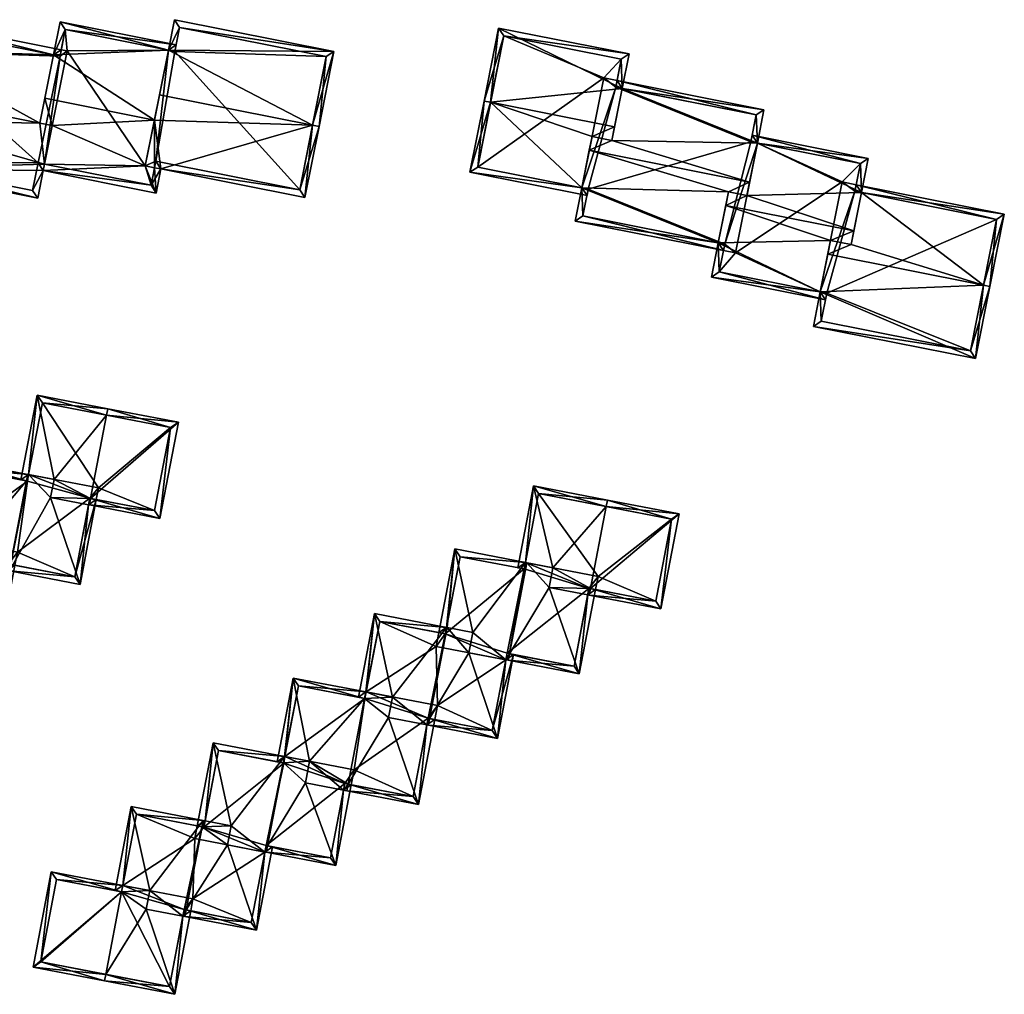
# Model space of a CAD drawing. Header units: inches. Extents: x 2685601 to 2690022, y 1235992 to 1239010.
# Tile 301 of 390: x 2689185 to 2689259, y 1237779 to 1237852. Entities that reach past the tile are written whole.
import ezdxf

# ---------------------------------------------------------------- set-up
doc = ezdxf.new("R2010")
doc.units = ezdxf.units.IN
doc.header["$MEASUREMENT"] = 0
doc.layers.add('Gebaeude Einzelhaus', color=10, linetype='Continuous')

msp = doc.modelspace()

# ---------------------------------------------------------------- meshes
at = {"layer": 'Gebaeude Einzelhaus'}
mesh = msp.add_polyface(dxfattribs=at)
corners = [(2689196.108, 1237849.969, 464.439), (2689188.465, 1237849.909, 464.439), (2689188.328, 1237851.516, 464.439), (2689188.026, 1237849.996, 464.439), (2689194.369, 1237841.223, 464.439), (2689186.764, 1237841.357, 464.439), (2689186.786, 1237846.329, 478.678), (2689187.438, 1237849.603, 476.123), (2689186.414, 1237844.46, 477.948), (2689187.438, 1237849.604, 477.49), (2689187.928, 1237849.506, 477.49), (2689187.928, 1237849.506, 476.123), (2689188.328, 1237851.516, 476.76), (2689188.026, 1237849.996, 475.949), (2689186.764, 1237841.357, 476.808), (2689194.799, 1237839.758, 464.439), (2689175.215, 1237841.479, 464.439), (2689186.274, 1237841.454, 464.439), (2689185.858, 1237839.361, 464.439), (2689187.928, 1237849.506, 464.439), (2689176.856, 1237849.853, 464.439), (2689177.211, 1237851.638, 464.439), (2689177.211, 1237851.638, 476.123), (2689176.856, 1237849.853, 475.129), (2689176.856, 1237849.853, 476.756), (2689186.274, 1237841.454, 476.808), (2689185.858, 1237839.361, 475.99), (2689175.706, 1237841.381, 475.99), (2689187.935, 1237852.104, 476.582), (2689194.799, 1237839.758, 476.809), (2689186.666, 1237840.866, 476.617), (2689196.108, 1237849.969, 476.76), (2689195.057, 1237844.684, 478.678), (2689187.344, 1237844.275, 477.948), (2689194.369, 1237841.223, 477.327), (2689176.819, 1237852.225, 475.949), (2689176.368, 1237849.959, 476.753), (2689176.495, 1237849.934, 476.753), (2689186.25, 1237838.774, 475.799), (2689175.118, 1237840.988, 475.8), (2689175.698, 1237846.591, 477.948), (2689175.314, 1237844.659, 477.193)]
mesh.append_faces([[corners[k] for k in face] for face in [(28, 12, 9), (9, 12, 10), (14, 29, 30), (9, 31, 28), (9, 6, 32), (33, 6, 8), (33, 32, 6), (14, 34, 33), (14, 30, 34), (7, 13, 11), (22, 35, 7), (7, 35, 13), (22, 36, 35), (22, 24, 37), (27, 38, 39), (30, 25, 14), (27, 26, 38), (38, 26, 30), (30, 26, 25), (36, 7, 35), (35, 7, 13), (13, 7, 11), (36, 8, 7), (36, 40, 8), (14, 39, 30), (30, 39, 38), (14, 41, 39), (14, 8, 41), (41, 8, 40), (14, 33, 8)]], dxfattribs={"color": 13})
mesh.append_faces([[corners[k] for k in face] for face in [(0, 1, 2), (2, 1, 3), (1, 4, 5), (6, 7, 8), (6, 9, 7), (10, 7, 9), (10, 11, 7), (12, 13, 10), (10, 13, 11), (12, 2, 13), (13, 2, 3), (12, 0, 2), (14, 5, 15), (16, 17, 18), (17, 19, 5), (5, 19, 1), (1, 19, 3), (16, 20, 17), (17, 20, 19), (19, 20, 21), (22, 23, 24), (22, 21, 23), (23, 21, 20), (7, 21, 22), (7, 19, 21), (7, 11, 19), (13, 19, 11), (13, 3, 19), (25, 5, 14), (25, 17, 5), (25, 26, 17), (17, 26, 18), (27, 18, 26), (27, 16, 18)]], dxfattribs={"color": 41})
mesh = msp.add_polyface(dxfattribs=at)
corners = [(2689196.108, 1237849.969, 464.439), (2689194.369, 1237841.223, 464.439), (2689188.465, 1237849.909, 464.439), (2689186.764, 1237841.357, 464.439), (2689194.799, 1237839.758, 464.439), (2689195.063, 1237841.085, 464.439), (2689196.108, 1237849.969, 476.76), (2689188.328, 1237851.516, 476.76), (2689194.799, 1237839.758, 476.809), (2689195.063, 1237841.085, 477.327), (2689186.764, 1237841.357, 476.808), (2689196.599, 1237849.871, 464.439), (2689195.16, 1237841.575, 464.439), (2689195.438, 1237846.598, 479.426), (2689195.057, 1237844.684, 478.678), (2689196.108, 1237849.969, 478.185), (2689196.599, 1237849.871, 476.76), (2689196.599, 1237849.871, 478.185), (2689195.16, 1237841.574, 477.517), (2689196.696, 1237850.362, 476.582), (2689187.935, 1237852.104, 476.582), (2689186.666, 1237840.866, 476.617), (2689195.191, 1237839.17, 476.617), (2689195.553, 1237840.988, 477.327), (2689187.438, 1237849.604, 477.49), (2689187.344, 1237844.275, 477.948), (2689194.369, 1237841.223, 477.327)]
mesh.append_faces([[corners[k] for k in face] for face in [(19, 7, 20), (19, 6, 7), (21, 8, 22), (22, 8, 23), (23, 8, 9), (20, 6, 19), (24, 14, 6), (25, 26, 14), (26, 22, 9), (9, 22, 23), (26, 21, 22), (18, 23, 9), (14, 9, 23), (14, 26, 9)]], dxfattribs={"color": 13})
mesh.append_faces([[corners[k] for k in face] for face in [(0, 1, 2), (3, 1, 4), (4, 1, 5), (6, 0, 7), (8, 5, 9), (8, 4, 5), (10, 4, 8), (11, 12, 0), (0, 12, 1), (1, 12, 5), (13, 6, 14), (13, 15, 6), (16, 15, 17), (16, 6, 15), (16, 11, 6), (6, 11, 0), (5, 12, 9), (9, 12, 18)]], dxfattribs={"color": 41})
mesh = msp.add_polyface(dxfattribs=at)
corners = [(2689208.029, 1237849.476, 464.439), (2689196.599, 1237849.871, 464.439), (2689196.958, 1237851.679, 464.439), (2689206.028, 1237839.413, 464.439), (2689195.16, 1237841.575, 464.439), (2689196.958, 1237851.679, 477.519), (2689196.599, 1237849.871, 476.76), (2689196.599, 1237849.871, 478.185), (2689208.029, 1237849.476, 477.52), (2689206.999, 1237844.297, 479.426), (2689206.028, 1237839.413, 477.519), (2689195.16, 1237841.574, 477.517), (2689196.696, 1237850.362, 476.582), (2689196.108, 1237849.969, 476.76), (2689208.616, 1237849.869, 477.339), (2689196.565, 1237852.266, 477.339), (2689196.108, 1237849.969, 478.185), (2689207.489, 1237844.2, 479.426), (2689195.553, 1237840.988, 477.327), (2689206.42, 1237838.825, 477.327), (2689195.438, 1237846.598, 479.426), (2689195.057, 1237844.684, 478.678)]
mesh.append_faces([[corners[k] for k in face] for face in [(12, 6, 13), (12, 13, 6), (14, 5, 15), (15, 5, 16), (16, 5, 7), (17, 8, 14), (14, 8, 5), (17, 9, 8), (11, 10, 18), (18, 10, 19), (19, 10, 17), (17, 10, 9), (9, 16, 20), (17, 14, 9), (9, 14, 16), (16, 14, 15), (21, 9, 20), (9, 19, 17), (21, 18, 9), (9, 18, 19)]], dxfattribs={"color": 13})
mesh.append_faces([[corners[k] for k in face] for face in [(0, 1, 2), (0, 3, 1), (1, 3, 4), (5, 6, 7), (5, 2, 6), (6, 2, 1), (5, 0, 2), (5, 8, 0), (9, 10, 8), (8, 10, 0), (0, 10, 3), (11, 3, 10), (11, 4, 3)]], dxfattribs={"color": 41})
mesh = msp.add_polyface(dxfattribs=at)
corners = [(2689230.38, 1237847.079, 480.209), (2689229.988, 1237847.667, 480.027), (2689229.89, 1237847.176, 480.209), (2689241.081, 1237845.46, 480.027), (2689240.581, 1237842.947, 480.957), (2689229.597, 1237843.142, 481.665), (2689227.891, 1237842.405, 482.048), (2689228.097, 1237843.441, 481.665), (2689239.994, 1237839.998, 482.048), (2689238.399, 1237839.266, 481.667), (2689227.327, 1237839.567, 480.976), (2689237.633, 1237835.414, 480.212), (2689226.828, 1237837.054, 480.027), (2689238.025, 1237834.826, 480.027), (2689238.123, 1237835.316, 480.212), (2689239.793, 1237838.989, 481.667), (2689240.494, 1237845.068, 480.208), (2689240.091, 1237843.044, 480.957), (2689227.818, 1237839.469, 480.976), (2689227.415, 1237837.446, 480.212), (2689245.333, 1237831.702, 480.99), (2689244.816, 1237829.101, 480.027), (2689257.058, 1237826.666, 480.027), (2689257.652, 1237832.216, 482.048), (2689258.141, 1237832.119, 482.048), (2689245.9, 1237834.554, 482.048), (2689248.437, 1237839.212, 480.209), (2689259.228, 1237837.575, 480.027), (2689248.045, 1237839.799, 480.027), (2689247.948, 1237839.309, 480.209), (2689247.656, 1237835.283, 481.664), (2689246.106, 1237835.591, 481.664), (2689258.64, 1237837.183, 480.208), (2689245.824, 1237831.604, 480.99), (2689245.404, 1237829.494, 480.209), (2689256.665, 1237827.254, 480.209), (2689227.327, 1237839.567, 480.211), (2689218.879, 1237840.736, 480.027), (2689227.72, 1237838.979, 480.027), (2689220.44, 1237846.026, 482.048), (2689219.95, 1237846.123, 482.048), (2689227.818, 1237839.469, 480.211), (2689229.8, 1237844.163, 482.048), (2689230.38, 1237847.079, 480.979), (2689230.896, 1237849.675, 480.027), (2689221.046, 1237851.635, 480.027), (2689229.89, 1237847.176, 480.979), (2689230.309, 1237849.283, 480.206), (2689221.439, 1237851.048, 480.207), (2689219.466, 1237841.129, 480.211), (2689238.193, 1237838.233, 482.048), (2689247.86, 1237836.31, 482.048), (2689248.437, 1237839.212, 480.978), (2689240.581, 1237842.947, 480.208), (2689248.95, 1237841.79, 480.027), (2689240.189, 1237843.534, 480.027), (2689240.091, 1237843.044, 480.208), (2689237.633, 1237835.414, 480.995), (2689245.333, 1237831.702, 480.211), (2689237.118, 1237832.825, 480.027), (2689245.726, 1237831.113, 480.027), (2689245.824, 1237831.604, 480.211), (2689238.123, 1237835.316, 480.995), (2689237.705, 1237833.218, 480.21), (2689247.948, 1237839.309, 480.978), (2689248.363, 1237841.398, 480.208), (2689240.581, 1237842.947, 468.093), (2689240.091, 1237843.044, 468.093), (2689240.494, 1237845.068, 468.093), (2689229.89, 1237847.176, 468.093), (2689229.988, 1237847.667, 468.093), (2689227.327, 1237839.567, 468.093), (2689227.818, 1237839.469, 468.093), (2689227.415, 1237837.446, 468.093), (2689238.123, 1237835.316, 468.093), (2689238.025, 1237834.826, 468.093), (2689238.93, 1237834.646, 468.093), (2689228.979, 1237847.868, 468.093), (2689245.333, 1237831.702, 468.093), (2689245.824, 1237831.604, 468.093), (2689245.404, 1237829.494, 468.093), (2689256.665, 1237827.254, 468.093), (2689258.64, 1237837.183, 468.093), (2689247.948, 1237839.309, 468.093), (2689248.045, 1237839.799, 468.093), (2689246.986, 1237840.01, 468.093), (2689230.309, 1237849.283, 468.093), (2689221.439, 1237851.048, 468.093), (2689219.466, 1237841.129, 468.093), (2689248.363, 1237841.398, 468.093), (2689237.705, 1237833.218, 468.093)]
mesh.append_faces([[corners[k] for k in face] for face in [(55, 53, 56), (52, 65, 54), (54, 65, 55), (55, 65, 53), (52, 64, 65), (60, 58, 61), (57, 63, 59), (59, 63, 60), (60, 63, 58), (57, 62, 63), (51, 31, 30), (58, 60, 61), (58, 59, 60), (31, 57, 58), (58, 57, 59), (51, 50, 31), (31, 50, 57), (53, 55, 56), (53, 54, 55), (15, 52, 53), (53, 52, 54), (15, 51, 52), (9, 50, 15), (15, 50, 51), (37, 36, 38), (38, 36, 41), (40, 49, 37), (37, 49, 36), (40, 39, 49), (44, 48, 45), (45, 48, 40), (40, 48, 39), (43, 47, 44), (44, 47, 48), (43, 46, 47), (43, 39, 42), (43, 45, 39), (39, 45, 40), (43, 44, 45), (39, 7, 42), (42, 7, 5), (39, 36, 7), (36, 38, 41), (40, 37, 39), (39, 37, 36), (36, 37, 38), (21, 35, 22), (22, 35, 24), (24, 35, 23), (20, 34, 21), (21, 34, 35), (20, 33, 34), (28, 26, 29), (24, 32, 27), (27, 32, 28), (28, 32, 26), (24, 23, 32), (23, 30, 25), (25, 30, 31), (23, 26, 30), (26, 28, 29), (24, 27, 23), (23, 27, 26), (26, 27, 28), (20, 23, 25), (20, 22, 23), (23, 22, 24), (20, 21, 22), (13, 11, 14), (10, 19, 12), (12, 19, 13), (13, 19, 11), (10, 18, 19), (1, 0, 2), (3, 16, 1), (1, 16, 0), (3, 4, 16), (16, 4, 17), (8, 9, 15), (11, 13, 14), (11, 12, 13), (9, 10, 11), (11, 10, 12), (8, 6, 9), (9, 6, 10), (4, 5, 8), (8, 5, 6), (6, 5, 7), (3, 0, 4), (4, 0, 5), (3, 1, 0), (0, 1, 2)]], dxfattribs={"color": 13})
mesh.append_faces([[corners[k] for k in face] for face in [(76, 90, 75), (76, 78, 90), (84, 85, 89), (89, 85, 66), (66, 85, 76), (76, 85, 78), (30, 26, 51), (51, 26, 52), (63, 78, 58), (63, 90, 78), (62, 13, 63), (63, 13, 90), (90, 13, 75), (62, 14, 13), (57, 14, 62), (57, 11, 14), (57, 50, 11), (11, 50, 9), (65, 89, 53), (53, 89, 66), (64, 28, 65), (65, 28, 89), (89, 28, 84), (64, 29, 28), (52, 26, 64), (64, 26, 29), (70, 77, 86), (86, 77, 87), (87, 77, 88), (88, 77, 71), (5, 0, 42), (42, 0, 43), (49, 71, 36), (49, 88, 71), (39, 48, 49), (49, 48, 88), (88, 48, 87), (48, 47, 87), (87, 47, 86), (46, 1, 47), (47, 1, 86), (86, 1, 70), (46, 2, 1), (43, 0, 46), (46, 0, 2), (79, 81, 80), (79, 82, 81), (78, 83, 79), (79, 83, 82), (78, 85, 83), (83, 85, 84), (29, 83, 28), (28, 83, 84), (26, 83, 29), (26, 82, 83), (26, 32, 82), (32, 81, 82), (23, 35, 32), (32, 35, 81), (35, 34, 81), (81, 34, 80), (61, 34, 33), (61, 79, 34), (34, 79, 80), (58, 61, 20), (20, 61, 33), (58, 79, 61), (58, 78, 79), (20, 25, 58), (58, 25, 31), (69, 77, 70), (69, 71, 77), (69, 72, 71), (72, 74, 73), (74, 76, 75), (74, 66, 76), (68, 67, 69), (69, 67, 72), (72, 67, 74), (74, 67, 66), (15, 53, 8), (8, 53, 4), (14, 74, 13), (13, 74, 75), (11, 74, 14), (11, 73, 74), (11, 19, 73), (41, 19, 18), (41, 73, 19), (41, 72, 73), (36, 41, 10), (10, 41, 18), (36, 72, 41), (36, 71, 72), (10, 6, 36), (36, 6, 7), (2, 69, 1), (1, 69, 70), (0, 69, 2), (0, 68, 69), (0, 16, 68), (56, 16, 17), (56, 68, 16), (56, 67, 68), (53, 17, 4), (53, 56, 17), (53, 66, 56), (56, 66, 67)]], dxfattribs={"color": 41})
mesh = msp.add_polyface(dxfattribs=at)
corners = [(2689183.944, 1237810.662, 474.33), (2689183.34, 1237804.853, 474.132), (2689184.529, 1237811.06, 474.132), (2689181.093, 1237811.208, 475.479), (2689178.103, 1237806.365, 476.281), (2689178.009, 1237805.874, 476.281), (2689184.038, 1237811.154, 474.33), (2689179.291, 1237812.567, 476.281), (2689181.374, 1237812.677, 475.479), (2689179.385, 1237813.058, 476.281), (2689175.29, 1237807.876, 475.103), (2689173.924, 1237814.104, 474.132), (2689177.911, 1237805.893, 476.242), (2689173.286, 1237808.26, 474.315), (2689172.728, 1237807.858, 474.132), (2689173.313, 1237808.255, 474.325), (2689173.219, 1237807.764, 474.325), (2689175.016, 1237806.447, 475.103), (2689182.943, 1237805.438, 474.33), (2689174.321, 1237813.519, 474.325), (2689179.305, 1237812.564, 476.275), (2689178.005, 1237806.384, 476.242), (2689187.221, 1237816.177, 475.862), (2689184.105, 1237810.631, 476.661), (2689189.439, 1237809.61, 474.511), (2689185.56, 1237817.909, 476.637), (2689190.082, 1237815.63, 474.709), (2689190.668, 1237816.026, 474.511), (2689190.176, 1237816.12, 474.709), (2689187.482, 1237817.541, 475.862), (2689184.199, 1237811.123, 476.661), (2689185.407, 1237817.43, 476.661), (2689185.501, 1237817.92, 476.661), (2689179.385, 1237813.058, 474.698), (2689180.023, 1237818.97, 474.511), (2689178.813, 1237812.658, 474.511), (2689179.399, 1237813.055, 474.704), (2689179.305, 1237812.564, 474.704), (2689183.944, 1237810.662, 476.598), (2689185.466, 1237817.419, 476.637), (2689180.42, 1237818.385, 474.704), (2689184.038, 1237811.154, 476.598), (2689189.041, 1237810.195, 474.709), (2689185.56, 1237817.909, 475.089), (2689186.2, 1237823.904, 474.891), (2689184.975, 1237817.513, 474.891), (2689191.441, 1237822.391, 477.039), (2689191.535, 1237822.881, 477.039), (2689185.466, 1237817.419, 475.089), (2689190.238, 1237816.108, 477.039), (2689190.082, 1237815.63, 477.014), (2689190.144, 1237815.618, 477.039), (2689195.471, 1237814.596, 474.891), (2689196.863, 1237821.861, 474.891), (2689190.176, 1237816.12, 477.014), (2689195.074, 1237815.181, 475.089), (2689196.278, 1237821.464, 475.089), (2689186.598, 1237823.319, 475.089), (2689177.911, 1237805.893, 473.949), (2689177.329, 1237800.193, 473.753), (2689178.496, 1237806.29, 473.753), (2689172.032, 1237801.717, 475.902), (2689171.938, 1237801.225, 475.902), (2689178.005, 1237806.384, 473.949), (2689173.192, 1237807.769, 475.902), (2689173.286, 1237808.26, 475.902), (2689167.568, 1237809.356, 473.753), (2689166.22, 1237802.32, 473.753), (2689167.965, 1237808.771, 473.938), (2689166.805, 1237802.718, 473.937), (2689173.219, 1237807.764, 475.891), (2689176.931, 1237800.778, 473.949), (2689179.385, 1237813.058, 465.549), (2689179.305, 1237812.564, 465.549), (2689174.321, 1237813.519, 465.549), (2689173.313, 1237808.255, 465.549), (2689173.219, 1237807.764, 465.549), (2689172.728, 1237807.858, 465.549), (2689177.911, 1237805.893, 465.549), (2689178.005, 1237806.384, 465.549), (2689182.943, 1237805.438, 465.549), (2689184.038, 1237811.154, 465.549), (2689184.529, 1237811.06, 465.549), (2689179.399, 1237813.055, 465.549), (2689184.716, 1237812.036, 465.549), (2689172.548, 1237806.92, 465.549), (2689185.56, 1237817.909, 465.549), (2689185.466, 1237817.419, 465.549), (2689180.42, 1237818.385, 465.549), (2689189.041, 1237810.195, 465.549), (2689190.176, 1237816.12, 465.549), (2689190.668, 1237816.026, 465.549), (2689190.835, 1237816.899, 465.549), (2689195.074, 1237815.181, 465.549), (2689196.278, 1237821.464, 465.549), (2689186.598, 1237823.319, 465.549), (2689173.286, 1237808.26, 465.549), (2689167.965, 1237808.771, 465.549), (2689166.805, 1237802.718, 465.549), (2689176.931, 1237800.778, 465.549)]
mesh.append_faces([[corners[k] for k in face] for face in [(59, 58, 60), (60, 58, 63), (62, 71, 59), (59, 71, 58), (62, 61, 71), (70, 64, 65), (66, 69, 67), (67, 69, 62), (62, 69, 61), (65, 68, 66), (66, 68, 69), (65, 64, 68), (61, 67, 62), (65, 66, 64), (64, 66, 61), (61, 66, 67), (64, 10, 65), (61, 17, 64), (64, 17, 10), (58, 60, 63), (62, 59, 61), (61, 59, 17), (17, 59, 58), (58, 59, 60), (44, 43, 45), (45, 43, 48), (47, 57, 44), (44, 57, 43), (47, 46, 57), (52, 56, 53), (53, 56, 47), (47, 56, 46), (51, 55, 52), (52, 55, 56), (51, 49, 55), (50, 49, 51), (50, 54, 49), (49, 53, 46), (46, 53, 47), (51, 52, 49), (49, 52, 53), (49, 50, 51), (49, 22, 50), (46, 29, 49), (49, 29, 22), (43, 45, 48), (47, 44, 46), (46, 44, 29), (29, 44, 43), (43, 44, 45), (27, 26, 28), (30, 42, 23), (23, 42, 24), (24, 42, 27), (27, 42, 26), (38, 30, 23), (38, 41, 30), (35, 33, 37), (33, 40, 36), (40, 32, 31), (35, 34, 33), (33, 34, 40), (40, 34, 32), (32, 39, 31), (32, 25, 39), (30, 38, 23), (31, 8, 30), (30, 8, 38), (38, 8, 3), (33, 35, 37), (32, 34, 31), (31, 34, 8), (8, 34, 36), (36, 34, 33), (33, 34, 35), (30, 25, 31), (31, 25, 32), (30, 23, 25), (25, 22, 29), (26, 27, 28), (22, 24, 26), (26, 24, 27), (25, 23, 22), (22, 23, 24), (5, 12, 4), (4, 12, 21), (20, 7, 9), (13, 19, 15), (19, 9, 7), (13, 11, 19), (19, 11, 9), (16, 14, 13), (13, 14, 11), (1, 0, 2), (2, 0, 6), (1, 18, 0), (1, 5, 18), (18, 5, 4), (9, 12, 7), (7, 12, 4), (4, 12, 5), (12, 10, 17), (13, 14, 16), (10, 11, 15), (15, 11, 13), (13, 11, 14), (12, 9, 10), (10, 9, 11), (7, 8, 9), (4, 3, 7), (7, 3, 8), (0, 2, 6), (5, 1, 4), (4, 1, 3), (3, 1, 0), (0, 1, 2)]], dxfattribs={"color": 13})
mesh.append_faces([[corners[k] for k in face] for face in [(75, 76, 96), (77, 85, 97), (97, 85, 98), (98, 85, 99), (99, 85, 78), (13, 75, 96), (13, 15, 75), (13, 65, 15), (15, 65, 10), (71, 78, 58), (71, 99, 78), (61, 99, 71), (61, 98, 99), (61, 69, 98), (69, 97, 98), (69, 68, 97), (68, 77, 97), (64, 14, 68), (68, 14, 77), (70, 16, 64), (64, 16, 14), (13, 70, 65), (13, 16, 70), (13, 76, 16), (13, 96, 76), (91, 92, 93), (93, 92, 94), (94, 92, 95), (95, 92, 86), (57, 95, 43), (43, 95, 86), (46, 95, 57), (46, 94, 95), (46, 56, 94), (56, 55, 94), (94, 55, 93), (49, 27, 55), (55, 27, 93), (93, 27, 91), (54, 28, 49), (49, 28, 27), (50, 28, 54), (50, 26, 28), (50, 22, 26), (90, 92, 91), (90, 86, 92), (90, 87, 86), (87, 83, 88), (90, 84, 87), (87, 84, 83), (90, 89, 84), (84, 89, 82), (29, 43, 25), (28, 90, 27), (27, 90, 91), (26, 90, 28), (42, 89, 26), (26, 89, 90), (30, 2, 42), (42, 2, 89), (89, 2, 82), (41, 6, 30), (30, 6, 2), (38, 6, 41), (38, 0, 6), (3, 0, 38), (88, 83, 40), (40, 83, 36), (48, 31, 39), (48, 40, 31), (48, 87, 40), (40, 87, 88), (43, 39, 25), (43, 48, 39), (43, 86, 48), (48, 86, 87), (83, 73, 72), (73, 75, 74), (76, 85, 77), (76, 78, 85), (73, 79, 75), (75, 79, 76), (76, 79, 78), (83, 81, 73), (73, 81, 79), (79, 81, 80), (83, 84, 81), (81, 84, 82), (33, 83, 72), (33, 36, 83), (33, 9, 36), (36, 9, 8), (6, 81, 2), (2, 81, 82), (0, 81, 6), (18, 80, 0), (0, 80, 81), (63, 4, 21), (63, 18, 4), (63, 80, 18), (63, 79, 80), (58, 63, 12), (12, 63, 21), (58, 79, 63), (58, 78, 79), (17, 58, 12), (16, 76, 14), (14, 76, 77), (74, 75, 19), (19, 75, 15), (37, 7, 20), (37, 19, 7), (37, 73, 19), (19, 73, 74), (33, 20, 9), (33, 37, 20), (33, 73, 37), (33, 72, 73)]], dxfattribs={"color": 41})
mesh = msp.add_polyface(dxfattribs=at)
corners = [(2689228.359, 1237809.217, 464.769), (2689228.55, 1237810.216, 464.769), (2689232.905, 1237808.346, 464.769), (2689234.095, 1237814.551, 464.769), (2689224.068, 1237816.473, 464.769), (2689223.07, 1237811.267, 464.769), (2689224.068, 1237816.473, 475.617), (2689223.07, 1237811.267, 475.617), (2689229.171, 1237815.495, 477.577), (2689234.095, 1237814.551, 475.623), (2689232.905, 1237808.346, 475.623), (2689227.868, 1237809.311, 477.533), (2689227.868, 1237809.311, 475.245), (2689227.983, 1237809.289, 477.577), (2689228.359, 1237809.217, 475.048), (2689227.774, 1237808.82, 477.533), (2689227.868, 1237809.311, 464.769), (2689222.976, 1237810.776, 464.769), (2689225.143, 1237810.869, 476.413), (2689223.184, 1237811.245, 477.198), (2689223.07, 1237811.267, 477.153), (2689227.774, 1237808.82, 475.245), (2689222.976, 1237810.776, 475.617), (2689218.139, 1237811.703, 475.242), (2689222.976, 1237810.776, 477.153), (2689218.139, 1237811.703, 464.769), (2689223.67, 1237817.058, 475.428), (2689222.485, 1237810.87, 475.428), (2689229.265, 1237815.986, 477.577), (2689233.303, 1237807.761, 475.428), (2689234.68, 1237814.949, 475.428), (2689224.858, 1237809.379, 476.413), (2689217.741, 1237812.288, 475.048), (2689219.09, 1237805.985, 476.022)]
mesh.append_faces([[corners[k] for k in face] for face in [(26, 7, 27), (27, 7, 22), (28, 6, 26), (26, 6, 7), (28, 8, 6), (29, 9, 30), (30, 9, 28), (28, 9, 8), (29, 10, 9), (13, 31, 15), (8, 18, 13), (13, 18, 31), (7, 27, 22), (28, 26, 8), (8, 26, 18), (18, 26, 7), (7, 26, 27), (13, 30, 8), (8, 30, 28), (13, 29, 30), (24, 23, 20), (20, 23, 32), (19, 31, 18), (33, 20, 32)]], dxfattribs={"color": 13})
mesh.append_faces([[corners[k] for k in face] for face in [(0, 1, 2), (2, 1, 3), (3, 1, 4), (4, 1, 5), (6, 4, 7), (7, 4, 5), (8, 4, 6), (8, 3, 4), (8, 9, 3), (9, 10, 3), (3, 10, 2), (11, 12, 13), (13, 12, 14), (15, 12, 11), (16, 1, 0), (16, 5, 1), (16, 17, 5), (18, 7, 19), (19, 7, 20), (12, 16, 14), (14, 16, 0), (21, 16, 12), (22, 23, 24), (22, 17, 23), (23, 17, 25), (7, 24, 20), (7, 22, 24), (7, 5, 22), (22, 5, 17)]], dxfattribs={"color": 41})
mesh = msp.add_polyface(dxfattribs=at)
corners = [(2689212.066, 1237806.821, 464.769), (2689216.33, 1237804.921, 464.769), (2689211.044, 1237801.485, 464.769), (2689216.423, 1237800.455, 464.769), (2689221.587, 1237803.915, 464.769), (2689216.53, 1237805.967, 464.769), (2689217.158, 1237806.355, 476.818), (2689219.09, 1237805.985, 476.022), (2689217.158, 1237806.355, 475.259), (2689217.115, 1237806.363, 476.801), (2689217.115, 1237806.363, 475.242), (2689212.066, 1237806.821, 474.861), (2689211.044, 1237801.485, 474.862), (2689217.021, 1237805.873, 476.801), (2689216.53, 1237805.967, 475.048), (2689217.021, 1237805.873, 475.242), (2689210.95, 1237800.995, 464.769), (2689211.015, 1237801.491, 464.769), (2689211.015, 1237801.491, 474.85), (2689211.015, 1237801.491, 476.439), (2689213.029, 1237801.105, 475.638), (2689210.95, 1237800.995, 476.427), (2689222.976, 1237810.776, 464.769), (2689217.021, 1237805.873, 464.769), (2689218.139, 1237811.703, 464.769), (2689218.139, 1237811.703, 475.242), (2689211.669, 1237807.406, 474.669), (2689210.458, 1237801.089, 474.669), (2689215.636, 1237799.004, 476.775), (2689210.95, 1237800.995, 474.862), (2689215.839, 1237799.474, 476.818), (2689218.795, 1237804.449, 476.022), (2689210.921, 1237801.001, 476.439), (2689217.741, 1237812.288, 475.048)]
mesh.append_faces([[corners[k] for k in face] for face in [(18, 11, 12), (11, 9, 13), (18, 26, 11), (11, 26, 9), (18, 27, 26), (9, 20, 28), (18, 27, 29), (9, 26, 20), (20, 26, 12), (12, 26, 18), (18, 26, 27), (6, 9, 30), (30, 9, 28), (30, 31, 6), (6, 31, 7), (32, 20, 19), (33, 10, 14), (14, 10, 15), (33, 25, 10), (10, 14, 15), (7, 33, 8), (8, 33, 10), (10, 33, 14)]], dxfattribs={"color": 13})
mesh.append_faces([[corners[k] for k in face] for face in [(0, 1, 2), (2, 1, 3), (3, 1, 4), (0, 5, 1), (6, 7, 8), (8, 9, 6), (8, 10, 9), (0, 2, 11), (11, 2, 12), (11, 5, 0), (13, 14, 11), (11, 14, 5), (13, 15, 14), (9, 10, 13), (13, 10, 15), (2, 16, 17), (18, 2, 17), (18, 12, 2), (18, 19, 12), (12, 19, 20), (18, 21, 19), (18, 17, 16), (22, 23, 24), (23, 1, 5), (23, 4, 1), (15, 23, 14), (14, 23, 5), (10, 23, 15), (25, 24, 10), (10, 24, 23)]], dxfattribs={"color": 41})
mesh = msp.add_polyface(dxfattribs=at)
corners = [(2689216.423, 1237800.455, 464.769), (2689221.587, 1237803.915, 464.769), (2689220.563, 1237798.569, 464.769), (2689220.563, 1237798.569, 474.871), (2689221.587, 1237803.915, 474.872), (2689227.983, 1237809.289, 477.577), (2689228.359, 1237809.217, 475.048), (2689232.905, 1237808.346, 475.623), (2689232.905, 1237808.346, 464.769), (2689228.359, 1237809.217, 464.769), (2689227.774, 1237808.82, 477.533), (2689227.774, 1237808.82, 475.245), (2689227.868, 1237809.311, 475.245), (2689224.858, 1237809.379, 476.413), (2689227.868, 1237809.311, 464.769), (2689221.681, 1237804.405, 464.769), (2689222.976, 1237810.776, 464.769), (2689217.021, 1237805.873, 464.769), (2689226.741, 1237803.436, 464.769), (2689226.741, 1237803.436, 475.245), (2689221.681, 1237804.405, 474.872), (2689221.867, 1237804.369, 477.198), (2689221.681, 1237804.405, 477.125), (2689221.587, 1237803.915, 477.125), (2689218.795, 1237804.449, 476.022), (2689222.173, 1237804.311, 474.669), (2689220.96, 1237797.984, 474.669), (2689227.868, 1237809.311, 477.533), (2689227.889, 1237808.798, 477.577), (2689233.303, 1237807.761, 475.428), (2689227.139, 1237802.851, 475.048), (2689221.773, 1237803.879, 477.198), (2689223.184, 1237811.245, 477.198), (2689223.07, 1237811.267, 477.153), (2689219.09, 1237805.985, 476.022)]
mesh.append_faces([[corners[k] for k in face] for face in [(25, 4, 20), (26, 3, 25), (25, 3, 4), (4, 25, 20), (24, 26, 4), (4, 26, 25), (10, 27, 28), (28, 27, 5), (28, 7, 29), (28, 5, 7), (5, 10, 28), (28, 29, 5), (30, 11, 6), (6, 11, 12), (31, 19, 30), (30, 19, 11), (31, 21, 19), (21, 23, 22), (21, 31, 23), (32, 33, 21), (21, 33, 31), (21, 13, 32), (11, 6, 12), (31, 30, 21), (21, 30, 13), (13, 30, 11), (11, 30, 6), (31, 33, 23), (23, 34, 24), (23, 33, 34)]], dxfattribs={"color": 13})
mesh.append_faces([[corners[k] for k in face] for face in [(0, 1, 2), (3, 1, 4), (3, 2, 1), (5, 6, 7), (7, 6, 8), (8, 6, 9), (10, 11, 12), (13, 11, 10), (14, 15, 16), (16, 15, 17), (17, 15, 1), (14, 18, 15), (19, 18, 11), (11, 18, 14), (20, 21, 22), (20, 19, 21), (20, 18, 19), (20, 15, 18), (4, 20, 23), (23, 20, 22), (4, 15, 20), (4, 1, 15), (23, 24, 4)]], dxfattribs={"color": 41})
mesh = msp.add_polyface(dxfattribs=at)
corners = [(2689216.423, 1237800.455, 464.769), (2689220.563, 1237798.569, 464.769), (2689216.221, 1237799.401, 464.769), (2689215.839, 1237799.474, 476.818), (2689216.221, 1237799.401, 474.289), (2689220.563, 1237798.569, 474.871), (2689215.73, 1237799.495, 476.775), (2689215.73, 1237799.495, 474.484), (2689215.636, 1237799.004, 476.775), (2689215.636, 1237799.004, 474.484), (2689212.733, 1237799.56, 475.638), (2689215.73, 1237799.495, 464.769), (2689211.044, 1237801.485, 464.769), (2689210.95, 1237800.995, 464.769), (2689210.134, 1237795.608, 464.769), (2689214.596, 1237793.581, 464.769), (2689209.917, 1237794.477, 464.769), (2689214.596, 1237793.581, 474.485), (2689209.68, 1237794.522, 476.439), (2689209.917, 1237794.477, 473.911), (2689209.426, 1237794.571, 474.1), (2689210.95, 1237800.995, 474.862), (2689210.921, 1237801.001, 476.439), (2689210.95, 1237800.995, 476.427), (2689211.015, 1237801.491, 474.85), (2689209.426, 1237794.571, 464.769), (2689215.745, 1237798.983, 476.818), (2689220.96, 1237797.984, 474.669), (2689210.458, 1237801.089, 474.669), (2689213.029, 1237801.105, 475.638), (2689218.795, 1237804.449, 476.022), (2689214.994, 1237792.996, 474.289), (2689209.586, 1237794.031, 476.439), (2689211.015, 1237801.491, 476.439)]
mesh.append_faces([[corners[k] for k in face] for face in [(26, 5, 27), (26, 3, 5), (6, 3, 8), (8, 3, 26), (21, 28, 24), (8, 29, 10), (3, 8, 26), (26, 27, 3), (3, 27, 30), (31, 9, 4), (4, 9, 7), (32, 17, 31), (31, 17, 9), (32, 18, 17), (23, 22, 33), (18, 10, 22), (22, 10, 29), (9, 4, 7), (32, 31, 18), (18, 31, 10), (10, 31, 9), (9, 31, 4)]], dxfattribs={"color": 13})
mesh.append_faces([[corners[k] for k in face] for face in [(0, 1, 2), (3, 4, 5), (5, 4, 1), (1, 4, 2), (6, 7, 3), (3, 7, 4), (8, 7, 6), (8, 9, 7), (10, 9, 8), (11, 0, 2), (11, 12, 0), (11, 13, 12), (11, 14, 13), (11, 15, 14), (14, 15, 16), (7, 11, 4), (4, 11, 2), (9, 11, 7), (17, 15, 9), (9, 15, 11), (18, 19, 17), (17, 19, 15), (15, 19, 16), (18, 20, 19), (21, 22, 23), (24, 21, 23), (24, 13, 21), (25, 14, 16), (20, 25, 19), (19, 25, 16)]], dxfattribs={"color": 41})
mesh = msp.add_polyface(dxfattribs=at)
corners = [(2689210.95, 1237800.995, 464.769), (2689204.915, 1237796.607, 464.769), (2689205.94, 1237801.954, 464.769), (2689210.134, 1237795.608, 464.769), (2689209.426, 1237794.571, 476.339), (2689209.426, 1237794.571, 474.1), (2689209.68, 1237794.522, 476.439), (2689209.332, 1237794.08, 476.339), (2689206.455, 1237794.631, 475.209), (2689209.332, 1237794.08, 474.1), (2689205.94, 1237801.954, 474.482), (2689204.915, 1237796.607, 474.482), (2689210.95, 1237800.995, 474.862), (2689210.921, 1237801.001, 476.439), (2689209.426, 1237794.571, 464.769), (2689204.821, 1237796.116, 464.769), (2689204.886, 1237796.613, 464.769), (2689198.785, 1237791.274, 464.769), (2689199.894, 1237797.06, 464.769), (2689204.886, 1237796.613, 474.47), (2689204.886, 1237796.613, 475.933), (2689206.766, 1237796.253, 475.209), (2689199.894, 1237797.06, 474.096), (2689198.879, 1237791.764, 474.095), (2689204.821, 1237796.116, 474.482), (2689204.792, 1237796.122, 475.933), (2689204.821, 1237796.116, 475.922), (2689204.33, 1237796.21, 474.289), (2689211.015, 1237801.491, 476.439), (2689205.543, 1237802.539, 474.289), (2689199.496, 1237797.645, 473.911), (2689209.917, 1237794.477, 473.911), (2689200.864, 1237791.384, 474.84)]
mesh.append_faces([[corners[k] for k in face] for face in [(7, 4, 6), (27, 19, 24), (19, 10, 11), (10, 28, 13), (27, 29, 19), (19, 29, 10), (10, 29, 28), (13, 21, 6), (6, 21, 7), (7, 21, 8), (19, 27, 24), (28, 29, 13), (13, 29, 21), (21, 29, 11), (11, 29, 19), (19, 29, 27), (26, 25, 20), (25, 22, 20), (20, 22, 30), (30, 22, 23), (31, 9, 5), (32, 20, 30), (25, 21, 20), (25, 8, 21), (9, 31, 5)]], dxfattribs={"color": 13})
mesh.append_faces([[corners[k] for k in face] for face in [(0, 1, 2), (0, 3, 1), (4, 5, 6), (7, 5, 4), (8, 9, 7), (2, 1, 10), (10, 1, 11), (12, 10, 13), (12, 0, 10), (10, 0, 2), (14, 1, 3), (14, 15, 1), (1, 15, 16), (15, 17, 18), (19, 1, 16), (19, 11, 1), (19, 20, 11), (11, 20, 21), (9, 14, 5), (22, 18, 23), (24, 25, 26), (24, 22, 25), (24, 15, 22), (22, 15, 18), (19, 24, 20), (20, 24, 26), (19, 15, 24), (19, 16, 15)]], dxfattribs={"color": 41})
mesh = msp.add_polyface(dxfattribs=at)
corners = [(2689198.294, 1237791.368, 464.769), (2689198.11, 1237790.408, 464.769), (2689193.703, 1237792.246, 464.769), (2689192.673, 1237786.876, 464.769), (2689197.97, 1237785.861, 464.769), (2689193.703, 1237792.246, 473.726), (2689192.673, 1237786.876, 473.726), (2689198.651, 1237791.3, 475.681), (2689198.294, 1237791.368, 473.911), (2689198.785, 1237791.274, 475.628), (2689198.785, 1237791.274, 474.095), (2689198.879, 1237791.764, 475.628), (2689198.879, 1237791.764, 474.095), (2689198.785, 1237791.274, 464.769), (2689199.894, 1237797.06, 464.769), (2689192.579, 1237786.385, 464.769), (2689192.665, 1237786.878, 464.769), (2689192.665, 1237786.878, 473.723), (2689192.665, 1237786.878, 475.302), (2689194.699, 1237786.488, 474.526), (2689192.579, 1237786.385, 473.726), (2689187.669, 1237787.326, 473.463), (2689192.571, 1237786.387, 475.302), (2689187.669, 1237787.326, 464.769), (2689192.579, 1237786.385, 475.299), (2689198.745, 1237791.79, 475.681), (2689193.305, 1237792.831, 473.532), (2689192.088, 1237786.479, 473.532), (2689197.211, 1237784.553, 475.624), (2689197.448, 1237785.018, 475.681), (2689200.586, 1237789.933, 474.84), (2689199.496, 1237797.645, 473.911), (2689187.271, 1237787.911, 473.278)]
mesh.append_faces([[corners[k] for k in face] for face in [(17, 5, 6), (5, 25, 7), (17, 26, 5), (5, 26, 25), (20, 27, 17), (17, 27, 26), (11, 7, 25), (11, 9, 7), (25, 28, 7), (7, 28, 29), (17, 27, 20), (19, 26, 6), (6, 26, 17), (17, 26, 27), (28, 25, 19), (19, 25, 26), (7, 11, 25), (29, 30, 7), (31, 12, 8), (8, 12, 10), (12, 8, 10), (12, 31, 8), (18, 21, 32), (18, 22, 21), (18, 32, 22), (22, 19, 18)]], dxfattribs={"color": 13})
mesh.append_faces([[corners[k] for k in face] for face in [(0, 1, 2), (2, 1, 3), (3, 1, 4), (2, 3, 5), (5, 3, 6), (5, 0, 2), (7, 8, 5), (5, 8, 0), (9, 10, 7), (7, 10, 8), (11, 12, 9), (9, 12, 10), (0, 13, 1), (10, 13, 8), (8, 13, 0), (12, 13, 10), (12, 14, 13), (3, 15, 16), (17, 3, 16), (17, 6, 3), (17, 18, 6), (6, 18, 19), (20, 21, 22), (20, 15, 21), (21, 15, 23), (17, 24, 18), (17, 16, 15)]], dxfattribs={"color": 41})
mesh = msp.add_polyface(dxfattribs=at)
corners = [(2689209.332, 1237794.08, 476.339), (2689209.332, 1237794.08, 474.1), (2689209.426, 1237794.571, 474.1), (2689197.97, 1237785.861, 464.769), (2689202.37, 1237784.075, 464.769), (2689197.796, 1237784.951, 464.769), (2689203.39, 1237789.396, 464.769), (2689198.11, 1237790.408, 464.769), (2689198.879, 1237791.764, 475.628), (2689200.864, 1237791.384, 474.84), (2689198.879, 1237791.764, 474.095), (2689202.37, 1237784.075, 473.727), (2689203.39, 1237789.396, 473.727), (2689197.796, 1237784.951, 473.278), (2689203.484, 1237789.888, 464.769), (2689209.426, 1237794.571, 464.769), (2689208.35, 1237788.955, 464.769), (2689204.821, 1237796.116, 464.769), (2689198.785, 1237791.274, 464.769), (2689208.35, 1237788.955, 474.101), (2689203.484, 1237789.888, 473.727), (2689203.594, 1237789.867, 475.933), (2689203.484, 1237789.888, 475.892), (2689203.39, 1237789.396, 475.892), (2689200.586, 1237789.933, 474.84), (2689209.68, 1237794.522, 476.439), (2689209.586, 1237794.031, 476.439), (2689202.768, 1237783.49, 473.532), (2689203.975, 1237789.794, 473.532), (2689197.354, 1237784.526, 475.681), (2689198.651, 1237791.3, 475.681), (2689197.448, 1237785.018, 475.681), (2689203.5, 1237789.375, 475.933), (2689208.748, 1237788.37, 473.911), (2689209.917, 1237794.477, 473.911), (2689204.886, 1237796.613, 475.933), (2689204.792, 1237796.122, 475.933), (2689199.496, 1237797.645, 473.911), (2689206.455, 1237794.631, 475.209)]
mesh.append_faces([[corners[k] for k in face] for face in [(0, 25, 26), (25, 0, 26), (27, 12, 28), (28, 12, 20), (29, 11, 27), (27, 11, 12), (30, 9, 8), (30, 24, 9), (12, 28, 20), (31, 27, 24), (24, 27, 12), (12, 27, 28), (32, 22, 21), (32, 23, 22), (33, 1, 34), (33, 19, 1), (33, 32, 19), (19, 32, 21), (35, 23, 36), (36, 23, 21), (21, 23, 32), (23, 9, 24), (9, 37, 10), (23, 35, 9), (21, 38, 36), (32, 33, 21), (21, 33, 38), (38, 33, 1), (1, 33, 34)]], dxfattribs={"color": 13})
mesh.append_faces([[corners[k] for k in face] for face in [(0, 1, 2), (3, 4, 5), (3, 6, 4), (3, 7, 6), (8, 9, 10), (11, 6, 12), (11, 4, 6), (11, 13, 4), (14, 15, 16), (14, 17, 15), (7, 18, 6), (6, 18, 14), (14, 18, 17), (19, 16, 1), (1, 16, 15), (20, 21, 22), (20, 19, 21), (20, 16, 19), (20, 14, 16), (12, 20, 23), (23, 20, 22), (12, 14, 20), (12, 6, 14), (24, 12, 23)]], dxfattribs={"color": 41})
mesh = msp.add_polyface(dxfattribs=at)
corners = [(2689197.448, 1237785.018, 475.681), (2689197.796, 1237784.951, 473.278), (2689202.37, 1237784.075, 473.727), (2689202.37, 1237784.075, 464.769), (2689197.796, 1237784.951, 464.769), (2689197.305, 1237785.045, 475.624), (2689197.305, 1237785.045, 473.465), (2689197.211, 1237784.553, 475.624), (2689197.211, 1237784.553, 473.465), (2689194.431, 1237785.086, 474.526), (2689192.579, 1237786.385, 464.769), (2689186.475, 1237781.096, 464.769), (2689187.669, 1237787.326, 464.769), (2689196.191, 1237779.234, 464.769), (2689192.673, 1237786.876, 464.769), (2689197.305, 1237785.045, 464.769), (2689197.97, 1237785.861, 464.769), (2689196.191, 1237779.234, 473.466), (2689191.378, 1237780.156, 475.302), (2689186.475, 1237781.096, 473.462), (2689187.669, 1237787.326, 473.463), (2689192.579, 1237786.385, 473.726), (2689192.571, 1237786.387, 475.302), (2689192.579, 1237786.385, 475.299), (2689192.665, 1237786.878, 473.723), (2689197.354, 1237784.526, 475.681), (2689194.699, 1237786.488, 474.526), (2689202.768, 1237783.49, 473.532), (2689192.665, 1237786.878, 475.302), (2689187.271, 1237787.911, 473.278), (2689185.89, 1237780.699, 473.278), (2689191.284, 1237779.665, 475.302), (2689196.589, 1237778.649, 473.278)]
mesh.append_faces([[corners[k] for k in face] for face in [(25, 0, 2), (25, 5, 0), (25, 7, 5), (0, 7, 25), (7, 26, 9), (25, 27, 0), (23, 22, 28), (29, 19, 30), (30, 19, 31), (31, 19, 18), (29, 20, 19), (32, 8, 1), (1, 8, 6), (32, 17, 8), (32, 31, 17), (17, 31, 18), (22, 30, 18), (18, 30, 31), (22, 29, 30), (18, 9, 22), (22, 9, 26), (8, 1, 6), (31, 32, 18), (18, 32, 9), (9, 32, 8), (8, 32, 1)]], dxfattribs={"color": 13})
mesh.append_faces([[corners[k] for k in face] for face in [(0, 1, 2), (3, 1, 4), (5, 6, 0), (0, 6, 1), (7, 6, 5), (7, 8, 6), (9, 8, 7), (10, 11, 12), (10, 13, 11), (14, 15, 10), (10, 15, 13), (14, 16, 15), (15, 16, 4), (6, 15, 1), (1, 15, 4), (8, 15, 6), (17, 13, 8), (8, 13, 15), (18, 13, 17), (18, 11, 13), (18, 19, 11), (19, 12, 11), (19, 20, 12), (21, 22, 23), (24, 21, 23), (24, 10, 21)]], dxfattribs={"color": 41})

doc.saveas('drawing.dxf')
